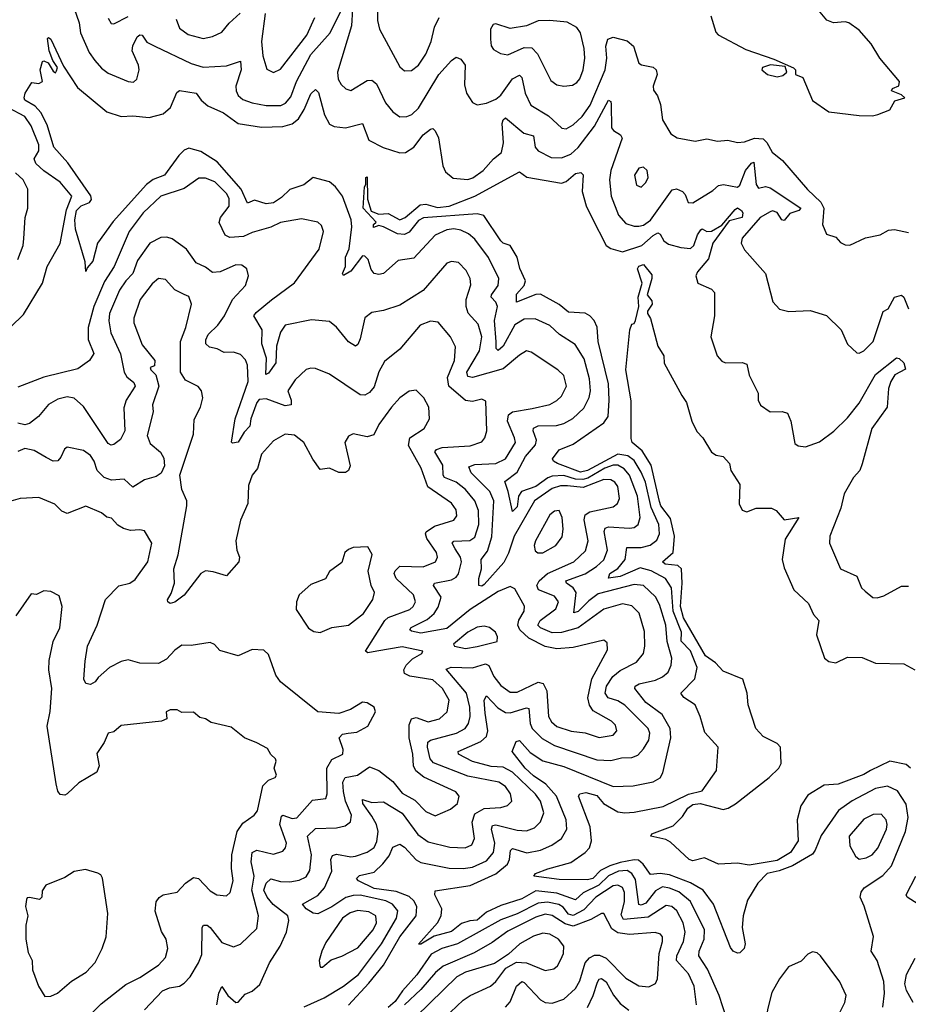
# Model space of a CAD drawing. Extents: x 1268547 to 1425625, y 515768 to 616754.
# Tile 481 of 507: x 1384053 to 1387844, y 598968 to 603169. Entities that reach past the tile are written whole.
import ezdxf

# ---------------------------------------------------------------- set-up
doc = ezdxf.new("R2010")
doc.units = 0

msp = doc.modelspace()

# ---------------------------------------------------------------- linework, layer by layer
at = {"layer": '0CON10XD'}
for points in [[(1387691.7, 602758.3), (1387715, 602764), (1387765, 602783.8), (1387787, 602823), (1387830, 602835), (1387815, 602847.5), (1387772.5, 602865), (1387777.5, 602875), (1387803.9, 602886.1), (1387806.2, 602905), (1387722.5, 603005), (1387686.2, 603065), (1387635, 603123.8), (1387590, 603155), (1387575, 603160), (1387525, 603155.7), (1387496.6, 603166.6), (1387446.4, 603226.4)], [(1384285.7, 603215.7), (1384306.2, 603155), (1384311.9, 603111.9), (1384349, 603029), (1384372.9, 602995), (1384401.7, 602961.7), (1384430.6, 602940.6), (1384515, 602905.4), (1384537.6, 602902.4), (1384552.5, 602915), (1384562, 602955), (1384559.8, 602975), (1384532.9, 603035), (1384535, 603056.7), (1384553.3, 603095), (1384565, 603104.4), (1384575, 603102.5), (1384595, 603072.2), (1384630, 603055), (1384785, 602982.1), (1384835, 602965.7), (1384935, 602971.8), (1384995, 602991.2), (1384998.3, 602955), (1384975.3, 602885), (1384976, 602865), (1384985.4, 602845), (1385005, 602828.7), (1385045, 602813.2), (1385105, 602801.9), (1385167.2, 602802.8), (1385187.5, 602812.5), (1385209.9, 602840.1), (1385234, 602905), (1385295, 603020.5), (1385377.1, 603112.9), (1385425, 603208.2)], [(1384430, 603175), (1384442.3, 603152.3), (1384455, 603151.2), (1384515, 603181.8)], [(1384720.8, 603170.8), (1384735, 603131.9), (1384771.2, 603105), (1384835, 603088.8), (1384875, 603097.1), (1384915.6, 603115), (1384946.5, 603153.5), (1384994.1, 603195.9)], [(1385100.4, 603195), (1385084.8, 603074.8), (1385089.6, 603015), (1385107.4, 602957.4), (1385135, 602943.5), (1385165, 602957.1), (1385278.1, 603101.9), (1385311.8, 603178.2)], [(1385473.4, 603213.4), (1385467.9, 603142.1), (1385408.9, 602945), (1385411.5, 602915), (1385425, 602892.5), (1385445, 602874.2), (1385465, 602866.2), (1385535, 602909.5), (1385555, 602911.2), (1385575.2, 602895.2), (1385613.9, 602813.9), (1385645, 602775.6), (1385674.7, 602754.7), (1385705, 602755.4), (1385725.7, 602764.3), (1385755, 602790.8), (1385841.2, 602935), (1385895, 602994.5), (1385915, 603008.1), (1385935, 603000.6), (1385953.6, 602975), (1385950.9, 602890.9), (1385958.9, 602855), (1385985, 602815.8), (1386005, 602805.8), (1386045, 602812.9), (1386085, 602829.3), (1386105, 602846), (1386155, 602916.9), (1386185, 602931.2), (1386195, 602922), (1386209.7, 602855), (1386233.5, 602803.5), (1386308.7, 602758.7), (1386366, 602706), (1386385, 602703.2), (1386415, 602719.3), (1386452.6, 602755), (1386486.7, 602803.4), (1386550.2, 602955), (1386557.3, 603005), (1386553.8, 603056.2), (1386562.5, 603085), (1386585, 603094.5), (1386645, 603078.5), (1386671.5, 603055), (1386695, 602983.1), (1386705.4, 602975.4), (1386755.4, 602965.4), (1386768.6, 602955), (1386772.5, 602935), (1386756, 602885), (1386757.3, 602867.3), (1386773.5, 602843.5), (1386787, 602807), (1386795, 602741.2), (1386831.3, 602681.3), (1386857.5, 602665), (1386935, 602650.6), (1386985, 602660.6), (1387030.9, 602650.9), (1387075, 602654.4), (1387115, 602644.2), (1387145, 602647.1), (1387187.6, 602662.4), (1387225, 602660), (1387240.6, 602645), (1387263.8, 602603.8), (1387307.3, 602567.3), (1387414.6, 602444.6), (1387470.7, 602390.7), (1387483.8, 602363.8), (1387479.4, 602310.6), (1387478, 602295), (1387495, 602253.3), (1387535, 602240), (1387555, 602217.5), (1387575, 602207.5), (1387595, 602206.7), (1387661.7, 602238.3), (1387725, 602250), (1387759.7, 602270.3), (1387785, 602272.9), (1387845, 602260.8)], [(1385580, 603205), (1385578.8, 603165), (1385587.6, 603127.6), (1385675, 602967.5), (1385695, 602950), (1385725, 602951.4), (1385755, 602974.4), (1385785, 603021.9), (1385808.7, 603075), (1385822.8, 603137.2), (1385842.5, 603177.5)], [(1387001.9, 603185), (1387022.9, 603115), (1387033.3, 603103.3), (1387151.3, 603041.3), (1387270, 603000), (1387355, 602962.5), (1387362.5, 602955), (1387363.3, 602935), (1387395, 602922.5), (1387435, 602824), (1387505, 602776), (1387635, 602760), (1387691.7, 602758.3)], [(1386375, 602884.7), (1386411.2, 602888.8), (1386430.1, 602899.9), (1386443.3, 602916.8), (1386456.4, 602955), (1386464.2, 603005), (1386461.7, 603045), (1386445, 603112.9), (1386430, 603135), (1386388.1, 603158.1), (1386314.4, 603165.6), (1386265, 603163.9), (1386215, 603142.5), (1386145, 603130.8), (1386085, 603151.2), (1386072.3, 603147.7), (1386061.9, 603128.1), (1386061.1, 603085), (1386065, 603057.5), (1386075, 603042), (1386104.2, 603024.2), (1386135, 603018.1), (1386205, 603050), (1386238.4, 603048.4), (1386262.8, 603022.8), (1386319.2, 602909.2), (1386345, 602891.1), (1386375, 602884.7)], [(1387068.9, 598908.9), (1387036.8, 599005), (1386987.3, 599117.3), (1386950.8, 599175), (1386951.4, 599195), (1386972.9, 599245), (1386974.3, 599285), (1386915, 599406.4), (1386865, 599447.7), (1386825, 599463.7), (1386795, 599468.3), (1386765, 599451.7), (1386725, 599398.8), (1386705, 599390.8), (1386695, 599392.9), (1386680.2, 599500.2), (1386665, 599526.2), (1386645, 599538.4), (1386607.7, 599535), (1386565, 599515.1), (1386523.3, 599476.6), (1386457.5, 599442.5), (1386425, 599413.1), (1386345, 599441.9), (1386255, 599452.4), (1386195, 599417.8), (1386105, 599388.6), (1386045, 599360.4), (1386005, 599326.3), (1385973.8, 599323.8), (1385937.5, 599312.5), (1385895, 599277.8), (1385821.8, 599258.2), (1385765, 599224.4), (1385754.7, 599224.7), (1385835.8, 599315), (1385850.6, 599345), (1385854.3, 599375), (1385823.4, 599435), (1385825, 599452), (1385975, 599474.4), (1386085, 599523.8), (1386134.6, 599565.4), (1386143.2, 599585), (1386146.7, 599623.3), (1386155, 599632), (1386216.4, 599613.6), (1386275, 599625.7), (1386322.8, 599647.2), (1386364.4, 599675), (1386387.5, 599715), (1386383.9, 599755), (1386343.3, 599855), (1386297.5, 599907.5), (1386245, 599942.1), (1386209.8, 599975), (1386153.6, 600046.4), (1386170.8, 600089.2), (1386185, 600093.5), (1386231.3, 600041.3), (1386285, 600005.7), (1386375, 599982.9), (1386585, 599896.6), (1386670.6, 599899.4), (1386755, 599916.2), (1386785, 599933.5), (1386797.1, 599955), (1386830.7, 600105), (1386828.8, 600145), (1386793.9, 600203.9), (1386725, 600255.9), (1386677.1, 600315), (1386678.9, 600325), (1386695.7, 600335), (1386765, 600350.3), (1386795.8, 600364.2), (1386819.3, 600385), (1386833.1, 600415), (1386835.3, 600445), (1386815.2, 600515), (1386809.1, 600585), (1386783.3, 600673.3), (1386766, 600706), (1386715, 600754.3), (1386675, 600758.3), (1386520.8, 600719.1), (1386480.8, 600689.2), (1386435, 600643.3), (1386417.3, 600637.3), (1386426.5, 600725), (1386414.2, 600744.2), (1386385.4, 600765), (1386383.1, 600775), (1386465, 600804.8), (1386514.2, 600835), (1386545.4, 600864.6), (1386561.2, 600905), (1386547, 600985), (1386550.6, 600999.4), (1386565, 601005.2), (1386655, 600998.4), (1386675, 601002.5), (1386691.5, 601015), (1386700.9, 601045), (1386689.1, 601135), (1386654.7, 601224.7), (1386632.3, 601252.3), (1386605, 601267.6), (1386585, 601267.7), (1386549.6, 601255), (1386477, 601213), (1386455, 601206.4), (1386425, 601208.1), (1386375, 601223.1), (1386325, 601221.5), (1386305.7, 601214.3), (1386255, 601177.2), (1386193.9, 601156.1), (1386181.7, 601135), (1386175, 601089.4), (1386155, 601070), (1386137.6, 601155), (1386122.2, 601197.8), (1386175, 601237.8), (1386211.4, 601305), (1386253.8, 601355), (1386258.4, 601375), (1386243.6, 601415), (1386245, 601425.4), (1386265, 601435.6), (1386342.8, 601437.2), (1386374, 601446), (1386412.9, 601467.1), (1386459.2, 601510.8), (1386482.8, 601557.2), (1386488.4, 601585), (1386484.2, 601635.8), (1386461.5, 601721.5), (1386423.3, 601783.3), (1386356, 601826), (1386314.2, 601864.2), (1386252.2, 601892.2), (1386205, 601891.2), (1386165, 601866.2), (1386115, 601776), (1386095, 601756.5), (1386086.1, 601766.1), (1386086, 601794), (1386079, 601885), (1386091.1, 601945), (1386083.9, 601963.9), (1386064.8, 601985), (1386065.2, 601995), (1386094.2, 602035), (1386097.2, 602065), (1386053.7, 602153.7), (1385995, 602232.5), (1385967.5, 602255), (1385935, 602270.2), (1385905, 602276.7), (1385875, 602271.4), (1385825, 602249.2), (1385735, 602150.4), (1385668.3, 602141.7), (1385605, 602085.3), (1385585, 602081.3), (1385565, 602085.6), (1385552.1, 602102.1), (1385539.1, 602145), (1385525, 602159.4), (1385515, 602160.6), (1385465, 602095.6), (1385435, 602076.7), (1385430.8, 602085), (1385442.2, 602115), (1385443.3, 602155), (1385459, 602191), (1385470.3, 602285), (1385467.7, 602315), (1385430.4, 602415), (1385400.6, 602455), (1385375, 602477.4), (1385305, 602495.3), (1385265, 602463.4), (1385205, 602443.8), (1385170.2, 602409.8), (1385135, 602387.2), (1385105, 602382.7), (1385055, 602399), (1385025, 602385.5), (1384997.9, 602445), (1384895, 602562.4), (1384826.1, 602606.1), (1384775, 602620), (1384755, 602611.9), (1384731.2, 602588.8), (1384671, 602505), (1384622.8, 602487.2), (1384594, 602466), (1384452, 602308), (1384384.5, 602215.5), (1384365, 602138.8), (1384340.5, 602109.5), (1384335, 602093.8), (1384331.5, 602135), (1384291.2, 602275), (1384288.4, 602315), (1384295, 602354.3), (1384314.5, 602375), (1384351.2, 602388.8), (1384358.5, 602401.5), (1384356.8, 602416.8), (1384258.4, 602558.4), (1384198.4, 602625), (1384170.6, 602720.6), (1384143.2, 602773.2), (1384119, 602799), (1384074, 602825), (1384072, 602835), (1384076.2, 602855), (1384105, 602900), (1384135, 602896.7), (1384150, 602905), (1384140, 602955), (1384150, 602990), (1384155, 602993.3), (1384173.9, 602983.9), (1384195, 602948.8), (1384205, 602942.5), (1384210, 602950), (1384214, 602965), (1384194.2, 602994.2), (1384178.6, 603035), (1384171.7, 603088.3), (1384175, 603092.5), (1384185, 603085.7), (1384239.8, 602969.8), (1384299.9, 602879.9), (1384425, 602775.7), (1384485, 602755.8), (1384535, 602757.9), (1384605, 602751.6), (1384665, 602766.4), (1384695.5, 602794.5), (1384722.6, 602857.4), (1384735, 602866), (1384805, 602855.5), (1384827.1, 602825), (1384855, 602801.6), (1384921.7, 602771.7), (1384985, 602725.3), (1385085, 602710.7), (1385175, 602712.2), (1385215, 602724.3), (1385241.8, 602745), (1385267, 602785), (1385295, 602852.2), (1385315, 602870.6), (1385328, 602858), (1385352.8, 602762.8), (1385375, 602723.1), (1385395, 602712.4), (1385443.4, 602706.6), (1385516.1, 602726.1), (1385541.9, 602655), (1385603.8, 602623.8), (1385675, 602600.6), (1385698.5, 602601.5), (1385735, 602624.6), (1385775, 602677.1), (1385805, 602702), (1385815, 602703.8), (1385825.8, 602695), (1385839.5, 602665), (1385858.8, 602545), (1385869.1, 602519.1), (1385902.6, 602492.6), (1385965, 602487.4), (1385985.8, 602494.2), (1386030, 602525), (1386075, 602574.5), (1386108.6, 602601.4), (1386116.6, 602643.4), (1386110.7, 602725), (1386115, 602741.4), (1386125, 602750.5), (1386203.9, 602683.9), (1386245, 602673.1), (1386252.2, 602625), (1386265, 602609.2), (1386321.1, 602581.1), (1386365, 602579.7), (1386403.8, 602595), (1386435, 602622.9), (1386505.3, 602714.7), (1386565.5, 602825.5), (1386575, 602818.8), (1386576.7, 602806.7), (1386577.8, 602707.8), (1386586, 602696), (1386616.7, 602676.7), (1386623.4, 602663.4), (1386574.8, 602525), (1386569.7, 602485), (1386576.8, 602415), (1386607.6, 602335), (1386638.8, 602298.8), (1386675, 602287.5), (1386695, 602287.8), (1386715, 602292.1), (1386745, 602313.2), (1386837.4, 602442.6), (1386855, 602447.3), (1386880.8, 602435), (1386892.2, 602422.2), (1386905, 602388.8), (1386925, 602387.1), (1387010.3, 602439.7), (1387035, 602461.5), (1387055.4, 602465.4), (1387115, 602454.7), (1387125, 602462.5), (1387149.4, 602525), (1387175, 602557), (1387185, 602560.9), (1387195.8, 602465.7), (1387205, 602449.5), (1387235, 602456.6), (1387255, 602451.1), (1387385.4, 602365), (1387377.8, 602355), (1387338.4, 602341.6), (1387315, 602311.3), (1387305, 602314.6), (1387285, 602346.6), (1387265, 602353.2), (1387255, 602349), (1387212.8, 602325), (1387135.9, 602235.9), (1387131.5, 602215), (1387145, 602186), (1387234.4, 602085), (1387266.2, 601965), (1387295, 601933.3), (1387335, 601924), (1387425, 601927.5), (1387495, 601906.7), (1387557.5, 601845), (1387585, 601783.8), (1387625, 601746.7), (1387635, 601746.2), (1387655, 601755.8), (1387695, 601795.6), (1387736.8, 601923.2), (1387758.6, 601935), (1387785.6, 601985), (1387815, 601993.8), (1387825.4, 601985), (1387845, 601935.6)], [(1387285, 602924.2), (1387309.5, 602930.5), (1387326.7, 602945), (1387319.3, 602969.3), (1387255.9, 602975.9), (1387222.5, 602965), (1387220, 602955), (1387243.3, 602935), (1387285, 602924.2)], [(1384015, 601858.2), (1384069.3, 601910.7), (1384150.4, 602045), (1384169.6, 602115), (1384225, 602214.3), (1384252.1, 602357.9), (1384275.2, 602415), (1384224.8, 602475), (1384155, 602523.1), (1384121.8, 602555), (1384114.6, 602575), (1384135, 602608.6), (1384134.8, 602635), (1384102.1, 602715), (1384075.2, 602755), (1384005, 602792.1)], [(1384045.4, 602145), (1384067.5, 602205), (1384070.6, 602235), (1384076.7, 602325), (1384087.3, 602365), (1384087.9, 602445), (1384068, 602485), (1384035, 602515.8)], [(1387735.4, 598955), (1387742.4, 599015), (1387739.4, 599065), (1387711.8, 599155), (1387686.5, 599195), (1387696.2, 599256.2), (1387655.7, 599385.7), (1387638.9, 599425), (1387643.8, 599446.2), (1387656.4, 599465), (1387735, 599517.7), (1387772, 599558), (1387832.4, 599705), (1387843.3, 599765), (1387835, 599822.2), (1387798.1, 599878.1), (1387755, 599897.8), (1387705, 599888.6), (1387605, 599836.3), (1387545.9, 599795), (1387472.3, 599687.7), (1387447.3, 599625), (1387435, 599608.5), (1387350.8, 599559.1), (1387293.4, 599536.6), (1387242.5, 599525), (1387201.9, 599485), (1387158.1, 599411.9), (1387140.4, 599345), (1387136.1, 599295), (1387148.2, 599225), (1387144.4, 599205.6), (1387125, 599187.5), (1387115, 599186), (1387096.7, 599195), (1387085, 599210), (1387012.9, 599395), (1386969.7, 599455), (1386915.6, 599485.6), (1386825, 599519.6), (1386785, 599526.2), (1386745, 599521.9), (1386713.1, 599565), (1386692.6, 599582.6), (1386675, 599584.7), (1386615, 599573.1), (1386571.4, 599558.6), (1386531.1, 599538.9), (1386498.3, 599505), (1386475, 599498.6), (1386355, 599499.7), (1386246.2, 599515), (1386254.3, 599525), (1386305.7, 599545), (1386405, 599572.2), (1386466, 599615), (1386484.1, 599635), (1386492.8, 599665), (1386487.1, 599725), (1386437.1, 599855), (1386443.3, 599865), (1386469, 599871), (1386515, 599859), (1386543.7, 599823.7), (1386605, 599788.8), (1386635, 599784.3), (1386675, 599787.9), (1386798.2, 599811.8), (1386906.6, 599863.5), (1386965, 599878.2), (1387025.6, 599965), (1387032.9, 600065), (1386976.6, 600126.6), (1386956.9, 600195), (1386934.8, 600244.8), (1386886.7, 600276.7), (1386873.3, 600295), (1386934.1, 600355.9), (1386943.6, 600405), (1386915.1, 600475.1), (1386875, 600516.5), (1386876.9, 600555), (1386841.7, 600645), (1386834.3, 600744.3), (1386808, 600785), (1386746.5, 600816.5), (1386700.8, 600829.2), (1386615, 600792.9), (1386565.6, 600785.6), (1386570.8, 600805), (1386605, 600827), (1386636.6, 600865), (1386642.8, 600917.2), (1386705, 600916.3), (1386743, 600927), (1386771.5, 600948.5), (1386783.1, 600975), (1386780.5, 601015), (1386747.2, 601087.2), (1386722.8, 601195), (1386705, 601238.4), (1386675, 601287.5), (1386647.9, 601307.9), (1386605, 601315.3), (1386475, 601244.7), (1386445, 601237.7), (1386347.3, 601275), (1386330.8, 601285), (1386326.7, 601295), (1386355, 601333.8), (1386415, 601357.7), (1386545, 601448.5), (1386564.3, 601475.7), (1386568.3, 601545), (1386564.8, 601615), (1386520.9, 601795), (1386516.2, 601856.2), (1386504.6, 601885), (1386485.2, 601905.2), (1386465, 601915.8), (1386395, 601921.3), (1386353.9, 601953.9), (1386275, 601998), (1386255, 601996.2), (1386172.8, 601962.8), (1386172.4, 601997.6), (1386205, 602034.1), (1386211.3, 602055), (1386187.2, 602107.2), (1386175, 602155.5), (1386145, 602205.5), (1386115, 602214.6), (1386105.9, 602225), (1386033.1, 602333.1), (1386005, 602340.9), (1385776.2, 602323.8), (1385755, 602312.2), (1385715, 602261.5), (1385695, 602252), (1385665.2, 602255.2), (1385605, 602284.6), (1385585, 602290), (1385562.5, 602282.5), (1385562.5, 602295), (1385573.3, 602305), (1385518.7, 602365), (1385523.8, 602455), (1385530, 602465), (1385530, 602495), (1385535, 602498), (1385537.2, 602402.8), (1385552.3, 602352.3), (1385585, 602338.5), (1385625, 602341.5), (1385675, 602314.6), (1385698, 602325), (1385761.7, 602378.3), (1385785, 602381.1), (1385835, 602367.6), (1385885, 602372.8), (1385995, 602415.6), (1386185, 602519.5), (1386216.8, 602496.8), (1386365, 602470.7), (1386385, 602478.5), (1386425, 602512.5), (1386446.6, 602516.6), (1386456.8, 602506.8), (1386452.7, 602435), (1386470, 602375), (1386493.9, 602323.9), (1386555.7, 602205.7), (1386575, 602191.8), (1386625, 602178.5), (1386707.1, 602205), (1386755, 602248.3), (1386775, 602258.9), (1386785, 602253.3), (1386801.9, 602225), (1386821.4, 602211.4), (1386873.5, 602196.5), (1386915, 602193), (1386929.4, 602205), (1386945, 602251.1), (1386958.6, 602271.4), (1386965, 602276.2), (1386985.1, 602265.1), (1387005, 602266.1), (1387048.3, 602291.7), (1387105, 602358.9), (1387115, 602365.4), (1387133.3, 602355), (1387138.2, 602345), (1387135, 602324.7), (1387080.2, 602309.8), (1387009.8, 602215), (1386991.1, 602148.9), (1386945, 602092.2), (1386937.5, 602075), (1386946.9, 602045), (1387005, 602018.9), (1387016.9, 602005), (1387017.7, 601905), (1387001.8, 601815), (1387028.8, 601735), (1387048.3, 601711.7)], [(1386705, 602454.3), (1386725, 602474.2), (1386734.5, 602495), (1386730, 602525), (1386715, 602540), (1386694.3, 602535), (1386675.5, 602505), (1386685, 602462), (1386705, 602454.3)], [(1385456.2, 598963.8), (1385542.7, 599057.3), (1385604.8, 599135.2), (1385674.9, 599255.1), (1385745, 599345.5), (1385747.5, 599385), (1385735, 599409), (1385715, 599428.2), (1385659.5, 599449.5), (1385565, 599462.1), (1385498.9, 599495), (1385489.5, 599505), (1385502.5, 599517.5), (1385565, 599531.9), (1385602.9, 599567.1), (1385628.7, 599601.3), (1385645, 599637.5), (1385675, 599651.1), (1385695, 599638.5), (1385744.3, 599584.3), (1385765, 599573.3), (1385885, 599548.5), (1385945, 599546.9), (1385985, 599552.8), (1386045, 599579.3), (1386074.4, 599615), (1386079.7, 599655), (1386066.1, 599715), (1386069.7, 599730.3), (1386085, 599733.5), (1386175, 599710), (1386215, 599708.1), (1386249.8, 599720.2), (1386274.4, 599745.6), (1386288.9, 599785), (1386274.7, 599835), (1386253.5, 599863.5), (1386155, 599957.7), (1386115, 599979.2), (1386065, 599982.4), (1385985, 600003.7), (1385925.6, 600035), (1385924.2, 600045.8), (1386021, 600089), (1386045, 600110.4), (1386050.7, 600135), (1386039.3, 600209.3), (1386034.4, 600265.6), (1386045, 600283.1), (1386093.2, 600233.2), (1386125, 600212.8), (1386145, 600210.6), (1386215, 600232), (1386225, 600230), (1386230.2, 600165), (1386240, 600145), (1386281.5, 600101.5), (1386335, 600071.5), (1386515, 600011), (1386575, 600007.8), (1386620.7, 600019.3), (1386665, 600020.3), (1386690.1, 600029.9), (1386715, 600057.1), (1386737.2, 600095), (1386741, 600125), (1386734.7, 600145), (1386635, 600244.3), (1386605, 600262.2), (1386563.6, 600275), (1386550.2, 600295), (1386555.9, 600325), (1386583.9, 600366.1), (1386615, 600391.1), (1386685, 600427.7), (1386713.9, 600465), (1386720.3, 600495), (1386718.6, 600558.6), (1386696, 600636), (1386665, 600667.5), (1386625, 600676.8), (1386545, 600653), (1386435.6, 600574.4), (1386365, 600553.6), (1386325, 600552), (1386275, 600573.3), (1386263.1, 600585), (1386274.2, 600605), (1386340, 600655), (1386351.8, 600685), (1386335, 600709.1), (1386265.9, 600735.9), (1386259.4, 600755), (1386269.2, 600775), (1386304.9, 600805.1), (1386416.8, 600855), (1386467.6, 600902.4), (1386478.9, 600945), (1386460.9, 601035), (1386465, 601056.3), (1386485, 601069.3), (1386585, 601090), (1386603.1, 601105), (1386611.6, 601125), (1386605, 601176.5), (1386592.3, 601195), (1386575, 601205.2), (1386545, 601206.2), (1386457.2, 601172.8), (1386389.9, 601180.1), (1386359.6, 601180.4), (1386325, 601168.7), (1386249.1, 601115), (1386162.6, 600965), (1386138.2, 600891.8), (1386118.1, 600851.9), (1386035, 600758.2), (1386025, 600752.1), (1386011.5, 600755), (1386012.1, 600785), (1386023, 600825), (1386021.4, 600865), (1386048.4, 600901.6), (1386067.5, 600962.5), (1386075.5, 601115), (1386058.3, 601155), (1385979.2, 601235), (1385969.2, 601260.8), (1385995, 601271), (1386085, 601275.7), (1386125, 601294.7), (1386167.6, 601365), (1386164.7, 601385), (1386133.5, 601455), (1386137.9, 601482.1), (1386155, 601496.1), (1386239.6, 601509.6), (1386315, 601526.6), (1386345, 601543.1), (1386365, 601562.3), (1386386, 601605), (1386375, 601650.8), (1386349.4, 601675), (1386235, 601749.4), (1386215, 601755.5), (1386185, 601737.9), (1386115, 601679), (1385985, 601641.9), (1385965, 601645.5), (1385960, 601665), (1386014, 601755), (1386024.4, 601815), (1386008.8, 601868.8), (1385966.9, 601916.9), (1385957.3, 601945), (1385957.2, 601975), (1385977.4, 602037.4), (1385974.7, 602065), (1385957.9, 602097.9), (1385925, 602132.1), (1385895, 602137.3), (1385875, 602129.6), (1385775, 602013.8), (1385675, 601950.9), (1385605, 601927.8), (1385555, 601918.6), (1385525, 601897.1), (1385505, 601806.2), (1385495, 601782.5), (1385485, 601775.8), (1385455, 601794.4), (1385405, 601857.1), (1385375, 601880.5), (1385298.4, 601888.4), (1385186, 601865), (1385165.2, 601835), (1385148.7, 601775), (1385145.7, 601705), (1385115, 601660.8), (1385102.5, 601655), (1385105.7, 601725), (1385086, 601785), (1385086.9, 601845), (1385052.3, 601905), (1385061.2, 601918.8), (1385126.9, 601973.1), (1385225, 602045.4), (1385330.6, 602189.4), (1385348.9, 602265), (1385341.1, 602291.1), (1385324.3, 602304.3), (1385255, 602318.6), (1385165, 602303.5), (1385125, 602283.8), (1385045, 602260.8), (1385007, 602243), (1384949.6, 602239.6), (1384928.9, 602248.9), (1384903.8, 602303.8), (1384909.2, 602325), (1384947, 602373), (1384945.8, 602405), (1384935, 602427.1), (1384885, 602476.6), (1384845, 602493.1), (1384817.4, 602492.6), (1384755, 602448.2), (1384655, 602415.9), (1384580, 602345), (1384519.5, 602265), (1384455.8, 602115), (1384415, 602051.5), (1384369.7, 601945), (1384345.2, 601855.2), (1384345, 601804), (1384369.1, 601745), (1384350.3, 601715), (1384300.5, 601679.5), (1384156.1, 601643.9), (1384045, 601601.2)], [(1386560.2, 600479.8), (1386560, 600510), (1386545, 600520.6), (1386415, 600490), (1386345, 600484.4), (1386294.3, 600494.3), (1386225, 600530.2), (1386186.5, 600565), (1386178.3, 600585), (1386182.9, 600607.1), (1386204.7, 600645), (1386206.2, 600666.2), (1386165, 600740), (1386145, 600750.4), (1386095, 600728.9), (1385975, 600652.1), (1385875, 600570.8), (1385765, 600551.5), (1385725, 600560), (1385717.8, 600565), (1385723.1, 600575), (1385791, 600609), (1385820.6, 600635), (1385837.8, 600662.2), (1385851.1, 600705), (1385817.9, 600755), (1385822.9, 600765), (1385895, 600779.1), (1385915, 600790.6), (1385925.4, 600804.6), (1385938.1, 600855), (1385933.1, 600875), (1385910.6, 600910.6), (1385897.5, 600935), (1385905, 600944), (1385974, 600946), (1385995, 600960.4), (1386011.6, 601015), (1386010.2, 601075), (1385995.2, 601115), (1385955, 601164.3), (1385915.4, 601195), (1385864.7, 601215), (1385859, 601225), (1385857.9, 601267.9), (1385824.7, 601325), (1385830.5, 601335), (1385855, 601343.7), (1385975, 601349.7), (1386025, 601368.1), (1386037.5, 601385), (1386045.4, 601415), (1386041.4, 601541.4), (1386025, 601549.4), (1385985, 601539.7), (1385955, 601543.2), (1385884.4, 601605), (1385878.7, 601641.3), (1385908.4, 601715), (1385912.9, 601772.9), (1385891.2, 601815), (1385837.9, 601877.9), (1385805, 601882.9), (1385761.1, 601865), (1385675, 601762.7), (1385609.6, 601710.4), (1385585, 601665.7), (1385565, 601602.5), (1385545, 601577.9), (1385525, 601567.1), (1385505, 601568.2), (1385375, 601656.4), (1385315, 601680), (1385295, 601681.9), (1385275, 601675.6), (1385228.3, 601631.7), (1385196.9, 601585), (1385211.2, 601545), (1385211.4, 601525), (1385185, 601520.6), (1385105, 601550.6), (1385075, 601547.9), (1385064.6, 601535), (1385038.8, 601465), (1385035, 601434.7), (1385010.7, 601409.3), (1384985, 601366.2), (1384961.4, 601361.4), (1384956.4, 601366.4), (1384972.2, 601465), (1385027.7, 601625), (1385025.2, 601695.2), (1385016.7, 601716.7), (1384995, 601740), (1384965, 601749.7), (1384925, 601748.9), (1384895, 601764.7), (1384861.9, 601771.9), (1384846.7, 601785), (1384847.1, 601802.9), (1384857.3, 601825), (1384898.2, 601865), (1384926.7, 601905), (1384960.4, 601975), (1385016.9, 602035), (1385029.4, 602075), (1385021.4, 602105), (1385000.6, 602120.6), (1384975, 602122.5), (1384907.9, 602092.1), (1384875, 602089.7), (1384845, 602113.2), (1384805, 602131.5), (1384765, 602188.9), (1384703.2, 602233.2), (1384680.2, 602240.2), (1384655, 602238.7), (1384608.2, 602215), (1384555, 602141.8), (1384535.2, 602085), (1384505.1, 602054.9), (1384478.3, 602015), (1384435.2, 601915), (1384433.5, 601883.5), (1384442.1, 601832.1), (1384482.3, 601742.3), (1384498.4, 601665), (1384509.6, 601645), (1384540, 601620), (1384545.3, 601605.3), (1384506.4, 601545), (1384496.8, 601513.2), (1384502, 601415), (1384482.2, 601377.8), (1384455, 601355.5), (1384443.4, 601353.4), (1384430.6, 601360.6), (1384325, 601517.9), (1384285, 601553.1), (1384255, 601559.2), (1384215, 601548.9), (1384175, 601526.2), (1384133.3, 601475), (1384094.7, 601445.3), (1384075, 601440.3), (1384045, 601446.8)], [(1387853.9, 599975), (1387835, 599990.9), (1387765, 600004.8), (1387682.5, 599965), (1387655, 599948.6), (1387545, 599906.5), (1387485, 599902.9), (1387415, 599860.5), (1387385.4, 599815), (1387369.5, 599755), (1387374.5, 599665), (1387341.4, 599615), (1387285, 599580.7), (1387165, 599561.2), (1387115, 599570.4), (1387035, 599565.5), (1386975, 599592.5), (1386925, 599579.2), (1386910, 599585), (1386829.7, 599659.7), (1386810.3, 599670.3), (1386746, 599685), (1386750, 599695), (1386841.6, 599728.4), (1386881.2, 599768.8), (1386903.6, 599805), (1386925, 599820.2), (1386956, 599825), (1387055, 599799.3), (1387075.5, 599804.5), (1387106.7, 599823.3), (1387251.2, 599935), (1387291.8, 599975), (1387301.8, 599995), (1387299.1, 600065), (1387285, 600080), (1387225, 600109.6), (1387194.1, 600144.1), (1387160.9, 600245), (1387157.2, 600295), (1387138.1, 600355), (1387055, 600388.5), (1387021.1, 600425), (1386978.3, 600455), (1386885, 600616.8), (1386871.9, 600665), (1386880.1, 600765), (1386876.9, 600825), (1386860.3, 600840.3), (1386806.7, 600845), (1386795.5, 600855), (1386841.4, 600895), (1386847.3, 600965), (1386829.9, 601039.9), (1386788.5, 601095), (1386782.3, 601112.3), (1386747.8, 601267.8), (1386709, 601329), (1386666, 601365), (1386661.2, 601381.2), (1386662.2, 601542.2), (1386638.9, 601675), (1386656.7, 601845), (1386665, 601870), (1386675, 601872.5), (1386680, 601885), (1386694, 601945), (1386691.8, 601985), (1386709.2, 602045), (1386689.4, 602105), (1386695, 602117.3), (1386715, 602123.6), (1386749.4, 602079.4), (1386750.3, 602065), (1386730, 601995), (1386749.5, 601969.5), (1386751.8, 601955), (1386731.9, 601925), (1386731.5, 601915), (1386744.3, 601894.3), (1386775.6, 601775.6), (1386800.6, 601735), (1386802.4, 601702.4), (1386877.5, 601565), (1386897.5, 601535), (1386921.1, 601455), (1386941.8, 601411.8), (1386967.1, 601385), (1387005, 601323.8), (1387025, 601310), (1387053.8, 601305), (1387081.2, 601275), (1387087.5, 601245), (1387125.7, 601185), (1387122.7, 601102.7), (1387136.1, 601076.1), (1387155, 601068.8), (1387195, 601084), (1387260, 601085), (1387280, 601075), (1387315, 601034), (1387376.7, 601045), (1387318.4, 600951.6), (1387305.9, 600865), (1387315, 600829.2), (1387356.6, 600736.6), (1387418.3, 600678.3), (1387440.1, 600630.1), (1387462.7, 600605), (1387453.3, 600543.3), (1387487.1, 600445), (1387505, 600429.5), (1387535, 600424.4), (1387585, 600448.5), (1387647.9, 600447.9), (1387705, 600422.9), (1387825, 600420.8), (1387872, 600395)], [(1385777.1, 601555), (1385745, 601587.5), (1385715, 601584.2), (1385675, 601555.6), (1385638.5, 601515), (1385585, 601441.4), (1385563.4, 601396.6), (1385535, 601389.1), (1385475, 601402), (1385455, 601391.2), (1385440, 601365), (1385462.7, 601265), (1385455.6, 601245), (1385443.6, 601236.4), (1385415, 601236.5), (1385375, 601254.4), (1385335, 601250), (1385303.6, 601293.6), (1385264.8, 601364.8), (1385225, 601396.1), (1385185, 601399.6), (1385135, 601371.9), (1385084.3, 601315), (1385066.9, 601253.1), (1385044.4, 601225), (1385028.3, 601181.7), (1385025.6, 601105), (1384995, 601033.3), (1384975.6, 600945), (1384979.4, 600905), (1384991.1, 600875), (1384987.8, 600855), (1384935, 600795.8), (1384877.9, 600812.1), (1384845, 600817.5), (1384825, 600805.6), (1384755, 600713.3), (1384715, 600684), (1384695, 600678), (1384684.4, 600684.4), (1384682.9, 600692.9), (1384699.4, 600720.6), (1384712.7, 600765), (1384710.8, 600825), (1384729.1, 600885), (1384766.1, 601095), (1384765.4, 601115), (1384744.2, 601164.2), (1384736, 601225), (1384795, 601400), (1384796.9, 601463.1), (1384824.5, 601515), (1384834.3, 601555), (1384828, 601585), (1384814.2, 601604.2), (1384760.6, 601630.6), (1384739.2, 601665), (1384738.8, 601795), (1384761.2, 601855), (1384785.5, 601954.5), (1384775, 601987.5), (1384754.2, 601995.8), (1384715, 602015.6), (1384675, 602059.4), (1384645, 602064.4), (1384618.1, 602041.9), (1384567.3, 601975), (1384539.6, 601895), (1384539.7, 601875), (1384575, 601780.8), (1384630, 601715), (1384628.3, 601691.7), (1384610, 601685), (1384612.5, 601675), (1384634, 601654), (1384645.7, 601605), (1384620, 601525), (1384622, 601495), (1384597.1, 601395), (1384610.1, 601360.1), (1384653.4, 601323.4), (1384668.4, 601298.4), (1384670.8, 601265), (1384656.3, 601233.7), (1384635, 601219.3), (1384585, 601206), (1384535, 601173.8), (1384498.5, 601208.5), (1384445, 601204.3), (1384413.5, 601215), (1384383.3, 601245), (1384370.4, 601285), (1384355, 601309.4), (1384325, 601330.6), (1384255.6, 601344.4), (1384243.9, 601336.1), (1384228.3, 601301.7), (1384215, 601286.9), (1384195, 601285.4), (1384165, 601300), (1384115, 601330.5), (1384075, 601339.3), (1384045, 601326.7)], [(1387048.3, 601711.7), (1387065, 601704), (1387135.6, 601705.6), (1387155, 601698.8), (1387165, 601652.5), (1387203.3, 601575), (1387203.8, 601545), (1387213.2, 601523.2), (1387255, 601495.8), (1387306.7, 601496.7), (1387329.1, 601489.1), (1387343.3, 601455), (1387360.3, 601360.3), (1387375, 601350), (1387405, 601345.7), (1387465, 601367.3), (1387527.2, 601412.8), (1387585, 601469.6), (1387635, 601533.1), (1387705, 601655.4), (1387793.8, 601726.2), (1387805, 601723.3), (1387825.6, 601705), (1387832.7, 601677.3), (1387786.9, 601653.1), (1387770.4, 601625), (1387760.4, 601595), (1387753.5, 601515), (1387688.3, 601425), (1387647.1, 601272.9), (1387637.5, 601245), (1387610.6, 601215), (1387570, 601145), (1387556.7, 601085), (1387510, 600965), (1387508, 600935), (1387555, 600826.2), (1387625, 600793.8), (1387644.2, 600745), (1387659.7, 600729.7), (1387693.3, 600703.3), (1387711.4, 600701.4), (1387739.8, 600710.2), (1387815, 600751.1), (1387845, 600752.2)], [(1384894.5, 598965), (1384902.4, 599015), (1384915, 599043.3), (1384940.9, 599005), (1384975, 598975.4), (1384985, 598977.1), (1385015, 599011.1), (1385045, 599023.1), (1385077.5, 599052.5), (1385118.2, 599145), (1385164.7, 599215), (1385190.5, 599275), (1385200.5, 599325), (1385196.9, 599345), (1385134.1, 599394.1), (1385108.3, 599425), (1385094.9, 599455), (1385105, 599484.2), (1385125, 599502.7), (1385165, 599491.9), (1385205, 599490.5), (1385245, 599497.2), (1385275, 599511.1), (1385291.2, 599538.8), (1385297.9, 599605), (1385281.2, 599685), (1385315, 599717.8), (1385405, 599720), (1385440.8, 599729.2), (1385463.6, 599746.4), (1385469, 599775), (1385443.4, 599835), (1385433.9, 599875), (1385431.4, 599915), (1385441.2, 599935), (1385494.2, 599945.8), (1385545, 599980.9), (1385585, 599964.7), (1385645, 599917.7), (1385685, 599868.4), (1385738.9, 599838.9), (1385785, 599790), (1385825, 599771.1), (1385890.5, 599799.5), (1385920.4, 599825), (1385927.9, 599855), (1385914.3, 599874.3), (1385776.5, 599936.5), (1385743.5, 599963.5), (1385732.9, 599985), (1385729.8, 600035), (1385714.2, 600104.3), (1385715, 600160), (1385725, 600185.4), (1385745, 600190.6), (1385795, 600173.4), (1385843.9, 600186.1), (1385876.7, 600215), (1385885.3, 600264.7), (1385856.7, 600315), (1385815, 600352), (1385717, 600367), (1385695, 600378.6), (1385692, 600395), (1385701.2, 600415), (1385728.4, 600441.6), (1385769.2, 600465), (1385773.3, 600475), (1385685, 600492.7), (1385576.3, 600473.7), (1385537.5, 600467.5), (1385528, 600475), (1385610.2, 600605), (1385625, 600617.5), (1385717.4, 600652.6), (1385731.8, 600665), (1385741.8, 600685), (1385732.7, 600715), (1385658.7, 600785), (1385651.2, 600805), (1385655, 600816.7), (1385675, 600836.6), (1385775, 600834.4), (1385826.5, 600855), (1385835.3, 600875), (1385831.2, 600895), (1385790.2, 600955), (1385783.9, 600975), (1385787, 600983), (1385822.7, 601007.3), (1385905, 601032.7), (1385917.8, 601052.2), (1385915, 601077.5), (1385895, 601106.2), (1385794.7, 601175), (1385765.9, 601255), (1385712, 601352), (1385717.8, 601385), (1385778.5, 601425), (1385801.5, 601465), (1385798.2, 601515), (1385777.1, 601555)], [(1384585, 598944.4), (1384662.5, 599025), (1384692, 599038), (1384735, 599045.3), (1384755, 599057.3), (1384780.3, 599085), (1384815.4, 599145), (1384829.2, 599180.8), (1384831.5, 599295), (1384836.7, 599305), (1384853.3, 599305), (1384865, 599295.5), (1384915, 599230.7), (1384965, 599213.5), (1384995, 599224.4), (1385065, 599291.4), (1385071.3, 599345), (1385043.7, 599455), (1385052.9, 599515), (1385040.5, 599575), (1385044.2, 599615.8), (1385065, 599625.8), (1385135, 599608.4), (1385175, 599620.5), (1385186.4, 599635), (1385191.1, 599655), (1385162.7, 599735), (1385170.1, 599769.9), (1385175, 599774.5), (1385215, 599760.9), (1385235, 599763.8), (1385301.8, 599838.2), (1385359.2, 599845), (1385364.7, 599865.3), (1385362.6, 599975), (1385385, 600011.6), (1385431.1, 600035), (1385432.8, 600055), (1385415.6, 600105), (1385430.4, 600119.6), (1385453.8, 600123.8), (1385491.1, 600128.9), (1385537.5, 600155), (1385571.2, 600215), (1385565.8, 600235.8), (1385535, 600253.3), (1385515, 600256.2), (1385464.5, 600225.5), (1385415, 600207.8), (1385325, 600215.6), (1385165, 600342.9), (1385145, 600372), (1385115, 600460), (1385095, 600478.8), (1385045, 600481.2), (1384985, 600454.2), (1384907, 600477), (1384883.3, 600503.3), (1384865, 600511.1), (1384785, 600498.9), (1384745, 600499.4), (1384715, 600478.6), (1384679.2, 600440.8), (1384645, 600421.8), (1384565, 600422.5), (1384515, 600437.9), (1384485, 600430.9), (1384435.6, 600405), (1384387.5, 600362.5), (1384375, 600342.9), (1384355, 600332), (1384335, 600336.7), (1384326, 600355), (1384331.4, 600431.4), (1384341.6, 600495), (1384383.1, 600585), (1384418.7, 600695), (1384476.4, 600753.6), (1384522, 600765), (1384545, 600779.5), (1384599.6, 600855), (1384616.8, 600935), (1384585, 600987.5), (1384565, 600992.5), (1384525, 600988.9), (1384495, 600997.3), (1384472.1, 601012.1), (1384445, 601042), (1384425, 601046), (1384401.2, 601065), (1384335, 601093.1), (1384255, 601061.4), (1384232.1, 601072.1), (1384202.1, 601102.1), (1384135, 601130), (1384054.2, 601125.8), (1384015, 601114.2)], [(1386263.5, 600893.5), (1386285, 600893.8), (1386340, 600925), (1386367.5, 600962.5), (1386371.5, 600995), (1386367.1, 601045), (1386354.4, 601074.4), (1386335, 601072.2), (1386315, 601056.5), (1386253.2, 600945), (1386247.9, 600925), (1386252.1, 600902.1), (1386263.5, 600893.5)], [(1385335, 600553.6), (1385385, 600575.8), (1385455, 600585.5), (1385519.4, 600635), (1385560, 600695), (1385566.4, 600725), (1385553.1, 600755), (1385540, 600815), (1385557, 600887), (1385538.8, 600918.8), (1385475, 600917.1), (1385455, 600908), (1385440, 600895), (1385426.8, 600853.2), (1385375, 600813.8), (1385357.6, 600782.4), (1385295, 600758.9), (1385245.6, 600715), (1385234.1, 600684.1), (1385232.3, 600652.3), (1385285, 600572.5), (1385308, 600558), (1385335, 600553.6)], [(1384317.5, 598885), (1384400.3, 598969.7), (1384505, 599051.6), (1384565, 599081.8), (1384645.6, 599135), (1384675, 599168), (1384684.4, 599205), (1384677.1, 599245), (1384658, 599278), (1384631.1, 599365), (1384635.4, 599404.6), (1384647.2, 599422.8), (1384665.5, 599434.5), (1384725, 599445.8), (1384760.8, 599485), (1384795, 599508.6), (1384815, 599504), (1384865, 599452), (1384894.5, 599434.5), (1384935, 599430.8), (1384950.8, 599445), (1384963.1, 599495), (1384956.4, 599546.4), (1384958.5, 599605), (1384980.5, 599705), (1385005, 599740.8), (1385052.9, 599775), (1385067.1, 599792.9), (1385090.3, 599899.7), (1385115, 599924.2), (1385142.5, 599935), (1385148.8, 599945), (1385138.8, 599975), (1385147.1, 600005), (1385144, 600015), (1385123.8, 600033.8), (1385109.4, 600059.4), (1385065, 600083.8), (1385012.5, 600105), (1384955, 600149.4), (1384870.3, 600170.3), (1384845, 600186), (1384821.7, 600191.7), (1384793.9, 600213.9), (1384745, 600212.5), (1384725, 600223.3), (1384695, 600223.3), (1384677.5, 600215), (1384680, 600185), (1384657.5, 600175), (1384485, 600157.5), (1384455, 600130), (1384430, 600125), (1384413.3, 600085), (1384382.1, 600037.9), (1384391.1, 599985), (1384381.8, 599958.2), (1384305, 599912.7), (1384255, 599866), (1384245, 599860), (1384225, 599863.3), (1384215, 599877.5), (1384207.8, 599907.8), (1384169.5, 600155), (1384182.9, 600217.1), (1384190.5, 600315), (1384177.7, 600395), (1384178.2, 600435), (1384195.9, 600515.9), (1384223.9, 600573.9), (1384234.2, 600665), (1384220.5, 600710.5), (1384185, 600728.8), (1384155, 600731.2), (1384125, 600716.7), (1384101.7, 600718.3), (1384036.5, 600625)], [(1385955, 600486.2), (1386005, 600494.7), (1386090, 600515), (1386090.8, 600535), (1386082.5, 600555), (1386058, 600575), (1386035, 600581.5), (1386005, 600576.1), (1385965, 600555.9), (1385903.9, 600503.9), (1385907.5, 600495), (1385955, 600486.2)], [(1385266.2, 598956.2), (1385351.8, 598995), (1385434.6, 599045.4), (1385498.3, 599095), (1385597.1, 599225), (1385661, 599335), (1385666.7, 599366.7), (1385643.5, 599395), (1385615, 599408.5), (1385505, 599433.2), (1385475, 599432.4), (1385445, 599423.1), (1385385, 599383.1), (1385325, 599353.3), (1385305, 599356.8), (1385275.4, 599375), (1385260, 599395), (1385325, 599432.1), (1385353, 599465), (1385384, 599535), (1385380.3, 599585), (1385387.2, 599602.8), (1385405, 599608.7), (1385465, 599597.1), (1385485, 599599), (1385535, 599616.1), (1385565, 599637.3), (1385577.1, 599662.9), (1385582.2, 599705), (1385575.5, 599735), (1385555, 599770), (1385516.7, 599825), (1385515, 599841.2), (1385555, 599828.4), (1385605, 599830.8), (1385685, 599783.2), (1385751.7, 599691.7), (1385795, 599661.1), (1385887.7, 599637.7), (1385954.2, 599635.8), (1385981.4, 599648.6), (1385993.5, 599675), (1385983.5, 599745), (1385995, 599780.8), (1386035, 599803.5), (1386105, 599807.6), (1386134.2, 599815.8), (1386152.1, 599835), (1386147.1, 599865), (1386125, 599896.6), (1386097.8, 599915), (1385965, 599940.3), (1385818.3, 599998.3), (1385804.5, 600014.5), (1385792.3, 600065), (1385794.5, 600085.5), (1385805, 600094.8), (1385916.5, 600125), (1385953.8, 600145), (1385968.3, 600165), (1385974.8, 600195), (1385974.1, 600235), (1385959, 600295), (1385871.9, 600398.1), (1385893.4, 600406.6), (1385985, 600402.5), (1386040, 600420), (1386055, 600413.2), (1386076.5, 600366.5), (1386105, 600328.2), (1386145, 600298.9), (1386175, 600299.5), (1386265, 600341.9), (1386285.7, 600335.7), (1386301.6, 600305), (1386309, 600195), (1386322.5, 600172.5), (1386345, 600152.6), (1386406.5, 600133.5), (1386465, 600125.8), (1386525, 600105.3), (1386584.7, 600115.3), (1386600.5, 600135), (1386595, 600158.1), (1386577.8, 600175), (1386500.1, 600220.1), (1386484.2, 600244.2), (1386477, 600275), (1386493.6, 600356.4), (1386560.2, 600479.8)], [(1387635, 599587.5), (1387665, 599592.7), (1387690.4, 599605), (1387715, 599633.8), (1387751.2, 599715), (1387754.7, 599735), (1387750, 599755), (1387728.5, 599778.5), (1387695, 599777.5), (1387655, 599758.2), (1387592, 599685), (1387594.3, 599644.3), (1387619.3, 599599.3), (1387635, 599587.5)], [(1384160.6, 599000.6), (1384185, 599002.5), (1384214.3, 599015.7), (1384273.2, 599066.8), (1384336.2, 599105), (1384374.4, 599145.6), (1384404.3, 599205), (1384421.4, 599255), (1384429.4, 599355), (1384406.1, 599506.1), (1384399.3, 599519.3), (1384386.4, 599526.4), (1384333, 599543), (1384285, 599533.8), (1384245, 599508.8), (1384164.2, 599475.8), (1384148.3, 599451.7), (1384146.7, 599425), (1384137.5, 599415), (1384095, 599423.3), (1384085, 599422.5), (1384081.2, 599415), (1384077.5, 599385), (1384088.1, 599345), (1384078.9, 599305), (1384078.9, 599245), (1384088.3, 599188.3), (1384106, 599155), (1384106.9, 599115), (1384132.9, 599045), (1384160.6, 599000.6)], [(1387885.8, 599395), (1387840, 599425), (1387835.7, 599435), (1387876.9, 599515)], [(1386940.9, 598965), (1386930.2, 599045), (1386906.9, 599096.9), (1386855.7, 599155), (1386856.6, 599175), (1386884.8, 599235), (1386892, 599275), (1386883.6, 599315), (1386856.7, 599366.7), (1386835, 599385.2), (1386811.5, 599388.5), (1386735, 599339.5), (1386629.4, 599329.4), (1386619.4, 599349.4), (1386633.6, 599405), (1386633.7, 599445), (1386625, 599465.3), (1386605, 599475.6), (1386585, 599472.4), (1386510.8, 599425), (1386459.6, 599370.4), (1386415, 599347.2), (1386395, 599352.8), (1386372.3, 599382.3), (1386353.6, 599393.6), (1386305, 599403.5), (1386265, 599399.5), (1386175, 599354.3), (1386105, 599328.2), (1385920.8, 599225), (1385854.5, 599205), (1385808.2, 599181.8), (1385747.1, 599092.9), (1385685.4, 599025), (1385655, 598978.9), (1385625, 598954.4)], [(1385345, 599125.7), (1385355, 599134.5), (1385382.2, 599157.8), (1385427, 599173), (1385495, 599208.2), (1385560.7, 599285), (1385574.7, 599315), (1385571.8, 599345), (1385542.3, 599362.3), (1385495, 599367.5), (1385462.4, 599357.6), (1385430.6, 599335), (1385358.5, 599231.5), (1385341.5, 599195), (1385331.2, 599155), (1385332.7, 599132.7), (1385336, 599126), (1385345, 599125.7)], [(1386125, 598956), (1386145, 598978.2), (1386172.3, 599045), (1386195, 599064.3), (1386205, 599060.8), (1386275, 598987.2), (1386295, 598975.3), (1386325, 598972.6), (1386375, 598989.7), (1386424.8, 599035.2), (1386442.5, 599067.5), (1386465.2, 599145), (1386483.6, 599166.4), (1386505, 599177.8), (1386527.2, 599177.2), (1386555, 599164.7), (1386639.7, 599079.7), (1386695, 599046), (1386737.5, 599042.5), (1386765, 599056.9), (1386773.9, 599076.1), (1386780.6, 599185), (1386795.8, 599235), (1386795.3, 599255.3), (1386787.4, 599267.4), (1386764.2, 599274.2), (1386654.8, 599264.8), (1386605, 599271.9), (1386579, 599289), (1386544.5, 599354.5), (1386535, 599355.4), (1386490.3, 599329.7), (1386415, 599300.4), (1386380.4, 599310.4), (1386325, 599346.8), (1386295, 599351.6), (1386255, 599339.3), (1386135, 599279.7), (1386069.4, 599230.6), (1385992.3, 599187.7), (1385859.7, 599130.3), (1385826.8, 599103.2), (1385765, 599030.2), (1385695, 598965.6)], [(1385837.5, 598882.5), (1385944.8, 598985.2), (1385974.8, 599005.2), (1386061.9, 599045), (1386085, 599065.6), (1386127.6, 599122.4), (1386172.1, 599147.9), (1386215, 599144.3), (1386295, 599111.8), (1386331.2, 599118.8), (1386347.6, 599132.4), (1386361.9, 599158.1), (1386372.5, 599185), (1386374.4, 599215), (1386352.2, 599245), (1386315, 599267.1), (1386285, 599271.2), (1386245, 599258.4), (1386187.3, 599225), (1386138.1, 599181.9), (1386078.1, 599141.9), (1385955, 599105.2), (1385918.5, 599085), (1385745, 598916.1)], [(1387435, 598850.5), (1387455, 598854.4), (1387485, 598873.5), (1387515, 598880), (1387530.2, 598889.8), (1387573.6, 598975), (1387579.1, 599005), (1387552.8, 599062.8), (1387470, 599175), (1387455, 599186.7), (1387435, 599191.2), (1387415, 599181.2), (1387387.8, 599152.2), (1387333, 599127), (1387295, 599076), (1387262.6, 599017.4), (1387243.1, 598945), (1387237.5, 598895), (1387246, 598875), (1387265, 598854), (1387335, 598859.1), (1387435, 598850.5)], [(1387865.3, 598975), (1387836.8, 599026.8), (1387829.5, 599055), (1387837.2, 599095), (1387874, 599165)], [(1386475, 598954.6), (1386499.6, 599005), (1386518, 599062), (1386525, 599074.5), (1386535, 599077.6), (1386555, 599063.7), (1386586.8, 599006.8), (1386615, 598970.7), (1386652.3, 598942.3)]]:
    msp.add_lwpolyline(points, dxfattribs=at)

doc.saveas('drawing.dxf')
